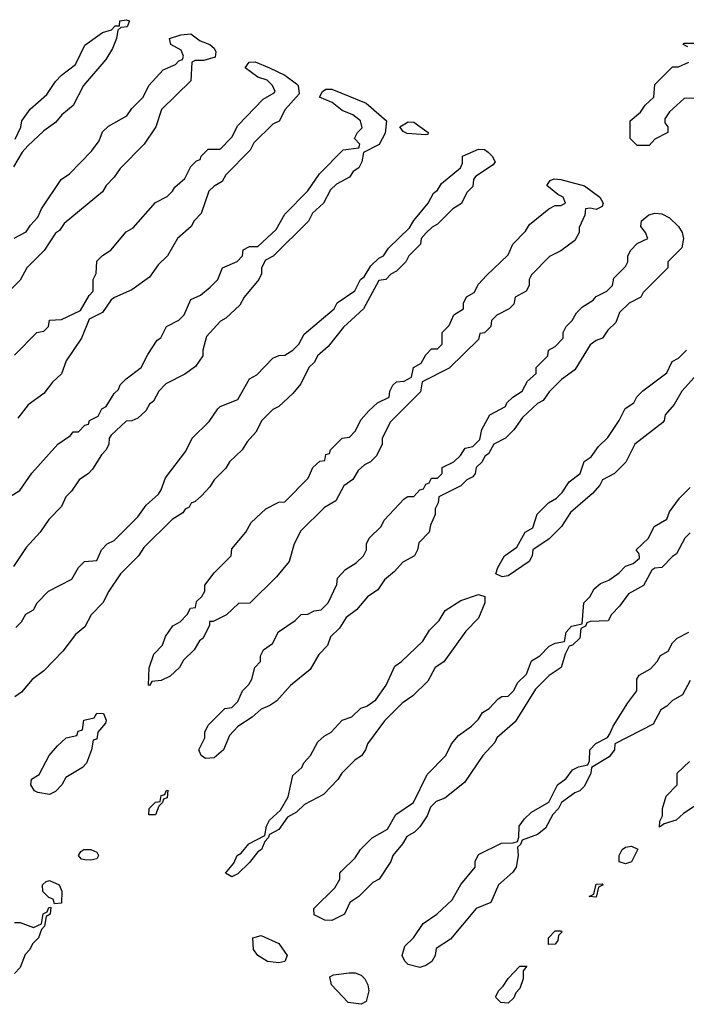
# Model space of a CAD drawing. Header units: inches. Extents: x 2701323 to 2964515, y 494916 to 722124.
# Tile 560 of 656: x 2872528 to 2874797, y 681584 to 684934. Entities that reach past the tile are written whole.
import ezdxf

# ---------------------------------------------------------------- set-up
doc = ezdxf.new("R2010")
doc.units = ezdxf.units.IN
doc.header["$MEASUREMENT"] = 0
doc.layers.add('C8678', color=7, linetype='Continuous')

msp = doc.modelspace()

# ---------------------------------------------------------------- linework, layer by layer
at = {"layer": 'C8678', "color": 2, "elevation": 2}
for points in [[(2872512.7, 684527.3), (2872531.6, 684568.4), (2872535.6, 684590), (2872563.6, 684630), (2872620.1, 684679.9), (2872650, 684724), (2872670, 684744.9), (2872718, 684782), (2872750, 684847.7), (2872810, 684890.4), (2872840.4, 684899.6), (2872852.7, 684912.7), (2872867.3, 684912.7), (2872868.7, 684930), (2872890, 684934), (2872902, 684930), (2872894, 684910), (2872872.7, 684907.3), (2872862, 684898), (2872858, 684870), (2872843.5, 684836.5), (2872821, 684799), (2872744.7, 684710), (2872710, 684642), (2872671.3, 684610), (2872650, 684584), (2872610, 684555.3), (2872555.3, 684504.7), (2872536.9, 684483.1), (2872506.4, 684433.6)], [(2872509.1, 684190.9), (2872550, 684212), (2872564.7, 684235.3), (2872590, 684262), (2872602, 684290), (2872668.7, 684390), (2872698, 684410), (2872772.9, 684487.1), (2872798, 684522), (2872810, 684552), (2872830, 684572), (2872892.9, 684607.1), (2872910, 684632), (2872948, 684670), (2872968, 684710), (2873016.4, 684763.6), (2873058, 684782), (2873070, 684794), (2873082, 684798), (2873086, 684810), (2873078, 684830), (2873042, 684850), (2873038, 684870), (2873077, 684883), (2873110, 684885.5), (2873142.6, 684862.6), (2873174.8, 684850), (2873190, 684837.3), (2873195.5, 684824.5), (2873193, 684807), (2873154.6, 684794.6), (2873124.7, 684795.3), (2873114, 684790), (2873110, 684726), (2873011.2, 684628.9), (2872991.3, 684570), (2872952, 684510), (2872870, 684428), (2872850, 684398), (2872822, 684370), (2872810, 684348), (2872679.6, 684240.4), (2872663.6, 684216.4), (2872650, 684208), (2872610.9, 684149.1), (2872552, 684090), (2872530, 684048), (2872490, 684008)], [(2874802, 684842), (2874786, 684850), (2874790, 684854), (2874850, 684854)], [(2872510, 683792), (2872586, 683870), (2872610, 683874), (2872626, 683890), (2872630, 683912), (2872670, 683914), (2872735.3, 683944.7), (2872764.7, 683995.3), (2872778, 684010), (2872778, 684050), (2872788, 684070), (2872790, 684112), (2872810, 684132), (2872838, 684150), (2872890, 684212), (2872914.6, 684225.4), (2872990, 684312), (2873030, 684332), (2873048, 684350), (2873056.4, 684363.6), (2873090, 684394), (2873110, 684434), (2873130, 684454), (2873142, 684458), (2873146, 684470), (2873170, 684494), (2873210, 684494), (2873250, 684534), (2873270, 684574), (2873356.4, 684663.6), (2873394.6, 684685.4), (2873398, 684690), (2873388, 684710), (2873370, 684728), (2873339, 684739), (2873295.3, 684770), (2873309, 684790), (2873330, 684790.5), (2873378, 684770), (2873430, 684744.9), (2873470, 684716.3), (2873476.3, 684710), (2873478.8, 684681.2), (2873431.6, 684628.4), (2873411.2, 684588.9), (2873390, 684578), (2873325.4, 684514.6), (2873312, 684490), (2873230, 684406), (2873216.9, 684383.1), (2873190, 684368), (2873172, 684350), (2873145.4, 684274.6), (2873122, 684250), (2873112, 684230), (2873064.7, 684190), (2873031.3, 684130), (2872999.8, 684100.2), (2872970, 684058), (2872910, 684015.3), (2872851.2, 683988.9), (2872839.6, 683980.4), (2872810, 683938), (2872764.7, 683915.3), (2872738, 683850), (2872686.4, 683773.6), (2872670.6, 683729.4), (2872639.8, 683700.2), (2872610, 683662), (2872556.8, 683623.2), (2872521.4, 683578.6)], [(2874847.3, 684667.3), (2874790, 684666), (2874739.6, 684620.4), (2874723.6, 684596.4), (2874723.6, 684583.6), (2874734, 684570), (2874734, 684550), (2874690, 684528), (2874670, 684506), (2874630, 684506), (2874606, 684530), (2874606, 684590), (2874640.4, 684619.6), (2874656.4, 684643.6), (2874686, 684670), (2874690, 684714), (2874750, 684774), (2874770, 684774), (2874806, 684790)], [(2872458, 683290), (2872528.4, 683331.6), (2872569.4, 683390.6), (2872658, 683490), (2872700.4, 683519.6), (2872710, 683531.3), (2872728, 683532), (2872750, 683554), (2872762, 683558), (2872766, 683570), (2872795.3, 683584.7), (2872808, 683610), (2872822, 683618), (2872850, 683662), (2872864, 683676), (2872870, 683691.3), (2872890, 683712), (2872942, 683750), (2872964.7, 683795.3), (2872996.4, 683843.6), (2873008.4, 683851.6), (2873028, 683890), (2873070, 683912), (2873088, 683930), (2873110, 683982), (2873143.1, 683996.9), (2873176.5, 684023.5), (2873202, 684050), (2873218, 684090), (2873268.4, 684111.6), (2873286, 684130), (2873288.8, 684151.1), (2873310, 684162), (2873338, 684162), (2873400.4, 684219.6), (2873430, 684272), (2873508.4, 684351.6), (2873548, 684410), (2873628.8, 684491.1), (2873682, 684498), (2873686, 684510), (2873668, 684530), (2873678, 684550), (2873694, 684566), (2873688, 684590), (2873662, 684610), (2873625.1, 684625.1), (2873591.7, 684651.7), (2873548.7, 684670), (2873559, 684690), (2873570, 684697.3), (2873590, 684698), (2873707.3, 684650), (2873776, 684590), (2873771.6, 684548.4), (2873751.2, 684508.9), (2873698, 684482), (2873692, 684450), (2873682, 684430), (2873662.8, 684417.2), (2873650, 684398), (2873606, 684374), (2873585.4, 684354.6), (2873562, 684310), (2873524.7, 684275.3), (2873511.2, 684248.9), (2873391.2, 684128.9), (2873364.7, 684115.3), (2873351.3, 684090), (2873350.9, 684069.1), (2873342, 684050), (2873292, 683990), (2873276.9, 683963.1), (2873230, 683918), (2873211.6, 683908.4), (2873163.6, 683856.4), (2873151.3, 683810), (2873151.3, 683790), (2873126.4, 683753.6), (2873090, 683728), (2873025.4, 683694.6), (2873002, 683670), (2872983.6, 683636.4), (2872970, 683626), (2872956.9, 683603.1), (2872930, 683578), (2872910, 683568.7), (2872890, 683568), (2872839.6, 683520.4), (2872832, 683510), (2872831.3, 683490), (2872822, 683470), (2872806.4, 683453.6), (2872775.3, 683404.7), (2872762, 683390), (2872730, 683368), (2872704.7, 683330), (2872684.7, 683310), (2872670, 683278), (2872627.1, 683232.9), (2872598, 683190), (2872550, 683138), (2872506.4, 683073.6)], [(2872514.6, 682865.4), (2872534.6, 682885.4), (2872549.3, 682910.7), (2872574.6, 682925.4), (2872588, 682950), (2872626, 682990), (2872706, 683030), (2872728, 683070), (2872749.1, 683090.9), (2872790, 683094), (2872806, 683130), (2872826, 683150), (2872850, 683162), (2872930, 683242), (2872958, 683282), (2873000.4, 683319.6), (2873010, 683334), (2873024.7, 683375.3), (2873093.6, 683466.4), (2873115.3, 683510), (2873173.2, 683566.8), (2873202, 683610), (2873210, 683618), (2873270, 683642), (2873310, 683712), (2873334.6, 683725.4), (2873390, 683782), (2873410, 683791.3), (2873430, 683792), (2873458, 683810), (2873478, 683830), (2873496.4, 683863.6), (2873598, 683950), (2873608.8, 683971.1), (2873668.4, 684011.6), (2873688, 684050), (2873700.4, 684059.6), (2873723.1, 684096.9), (2873750, 684122), (2873766, 684130), (2873783.1, 684156.9), (2873854.6, 684225.4), (2873869.1, 684250.9), (2873918, 684310), (2873936.4, 684343.6), (2873950, 684354), (2873963.1, 684376.9), (2874028, 684430), (2874034.6, 684445.4), (2874035.3, 684470), (2874090, 684493.4), (2874110, 684492), (2874122.9, 684482.9), (2874136.3, 684470), (2874146.8, 684450), (2874139.9, 684440.1), (2874079.6, 684400.4), (2874072, 684390), (2874070, 684366), (2874050, 684346), (2874031.2, 684308.9), (2874002, 684290), (2873950, 684238), (2873931.6, 684228.4), (2873911.6, 684208.4), (2873894, 684190), (2873892, 684170), (2873852, 684130), (2873842, 684110), (2873810, 684078), (2873791.6, 684068.4), (2873774, 684050), (2873750, 684046), (2873698, 683950), (2873630, 683888), (2873578, 683822), (2873542, 683790), (2873531.2, 683768.9), (2873512, 683750), (2873485.4, 683694.6), (2873458, 683662), (2873410, 683618), (2873390, 683608), (2873352, 683570), (2873332, 683530), (2873302, 683498), (2873284.7, 683470), (2873242, 683430), (2873230, 683408), (2873190, 683368), (2873175.3, 683344.7), (2873146.4, 683313.6), (2873125.4, 683294.6), (2873111.6, 683288.4), (2873104.7, 683275.3), (2873091.6, 683268.4), (2873083.6, 683256.4), (2873047.1, 683232.9), (2872950, 683138), (2872932, 683110), (2872871.6, 683048.4), (2872831.3, 682990), (2872811.3, 682950), (2872771.2, 682908.9), (2872750, 682868), (2872718, 682842), (2872674.4, 682785.6), (2872610, 682718), (2872570, 682688.7), (2872534.4, 682645.6), (2872512, 682630)], [(2874823.5, 683716.5), (2874782, 683670), (2874755.3, 683624.7), (2874724.7, 683590), (2874722, 683570), (2874716.9, 683563.1), (2874622, 683490), (2874591.2, 683428.9), (2874552, 683390), (2874511.6, 683368.4), (2874502, 683350), (2874478, 683322), (2874402.8, 683257.2), (2874372, 683210), (2874330, 683168), (2874274, 683130), (2874272, 683110), (2874262, 683090), (2874190, 683042), (2874170, 683038), (2874148.7, 683048.7), (2874155.3, 683070), (2874178, 683110), (2874220.4, 683139.6), (2874248, 683190), (2874274.6, 683205.4), (2874288.8, 683251.1), (2874328, 683290), (2874354.6, 683305.4), (2874374.6, 683325.4), (2874398, 683362), (2874435.3, 683390), (2874449.1, 683430.9), (2874472.9, 683447.1), (2874498, 683482), (2874530, 683512), (2874568, 683570), (2874588.8, 683611.1), (2874618, 683630), (2874628.8, 683651.1), (2874648.8, 683671.1), (2874730, 683732), (2874749, 683771), (2874770, 683782), (2874798, 683810)], [(2874810, 683188), (2874792, 683170), (2874763.6, 683116.4), (2874750, 683108), (2874714, 683070), (2874690, 683068), (2874679.6, 683060.4), (2874651.2, 683008.9), (2874599.6, 682980.4), (2874570, 682938), (2874542, 682910), (2874531.2, 682888.9), (2874470, 682886), (2874458, 682882), (2874454, 682870), (2874438, 682862), (2874434, 682830), (2874410, 682806), (2874398, 682802), (2874384.7, 682775.3), (2874370.6, 682729.4), (2874330, 682702), (2874283.5, 682656.5), (2874214.8, 682545.2), (2874152, 682490), (2874145.4, 682474.6), (2874104.7, 682430), (2874042, 682338), (2873974.8, 682285.2), (2873946, 682274), (2873926, 682254), (2873915.3, 682224.7), (2873890, 682188), (2873872, 682170), (2873845.4, 682154.6), (2873831.3, 682130), (2873798, 682090), (2873790.8, 682069.2), (2873752, 682010), (2873730, 681998), (2873682, 681950), (2873652, 681930), (2873634, 681890), (2873590, 681869), (2873566, 681870), (2873530, 681888.7), (2873528.7, 681910), (2873600.4, 681979.6), (2873618, 682010), (2873618, 682030), (2873623.1, 682036.9), (2873670, 682082), (2873688, 682110), (2873728, 682150), (2873780.4, 682179.6), (2873808, 682230), (2873868, 682270), (2873914.6, 682365.4), (2873978, 682430), (2873998, 682470), (2874021.2, 682498.8), (2874066, 682530), (2874090, 682554), (2874103.1, 682576.9), (2874126, 682590), (2874156.4, 682623.6), (2874168.8, 682631.1), (2874190, 682632), (2874210, 682652), (2874222.7, 682677.3), (2874253.2, 682706.8), (2874270, 682752), (2874298, 682770), (2874330, 682802), (2874350, 682812), (2874382, 682818), (2874388, 682850), (2874406, 682870), (2874442, 682878), (2874448, 682950), (2874468, 682970), (2874483.1, 682996.9), (2874504.7, 683015.3), (2874533.2, 683026.8), (2874568.4, 683051.6), (2874590, 683074), (2874616.4, 683083.6), (2874638, 683102), (2874636.4, 683116.4), (2874626, 683130), (2874668, 683170), (2874688, 683210), (2874730, 683234), (2874740.2, 683259.8), (2874773.6, 683306.4), (2874810, 683342)], [(2874810, 682686), (2874783.6, 682636.4), (2874750, 682618), (2874730, 682598), (2874710, 682586), (2874683.6, 682536.4), (2874554, 682470), (2874552, 682450), (2874534.4, 682425.6), (2874474, 682390), (2874472, 682370), (2874450, 682326), (2874434, 682310), (2874416.9, 682303.1), (2874372, 682270), (2874362, 682250), (2874342, 682230), (2874317.3, 682182.7), (2874290, 682162), (2874238, 682142), (2874232.7, 682127.3), (2874222, 682118), (2874224.7, 682090), (2874218, 682050), (2874206.8, 682033.2), (2874158, 681990), (2874132, 681930), (2874082, 681910), (2873994.4, 681805.6), (2873946, 681774), (2873942, 681750), (2873930.7, 681729.3), (2873910, 681715.3), (2873890, 681709.2), (2873850, 681719), (2873839, 681730), (2873829.2, 681750), (2873839, 681781), (2873868.7, 681810), (2873901.2, 681858.8), (2873948, 681890), (2874000.4, 681939.6), (2874029.1, 681990.9), (2874078, 682050), (2874078, 682070), (2874090, 682094), (2874168.4, 682131.6), (2874207.3, 682132.7), (2874222, 682138), (2874227.3, 682152.7), (2874228, 682190), (2874245.6, 682214.4), (2874270, 682238), (2874328.4, 682271.6), (2874358, 682330), (2874388.4, 682351.6), (2874410, 682382), (2874430, 682392), (2874462, 682398), (2874467.3, 682412.7), (2874468, 682450), (2874489.1, 682470.9), (2874528.4, 682491.6), (2874536.4, 682503.6), (2874548, 682530), (2874598, 682610), (2874628, 682650), (2874628, 682690), (2874636.4, 682703.6), (2874674.6, 682725.4), (2874698, 682750), (2874708.8, 682771.1), (2874734.6, 682785.4), (2874750, 682814), (2874766, 682830), (2874806, 682850)], [(2874823.6, 682256.4), (2874786.8, 682233.2), (2874762, 682210), (2874722, 682198), (2874706, 682186), (2874707.3, 682207.3), (2874715.3, 682224.7), (2874715.3, 682250), (2874728.4, 682291.6), (2874766, 682330), (2874766, 682370), (2874808, 682410)], [(2872510, 681862), (2872530, 681862), (2872575.3, 681844.7), (2872602, 681858), (2872608, 681892), (2872622, 681898), (2872627.3, 681912.7), (2872634, 681914), (2872632, 681890), (2872618, 681882), (2872612, 681850), (2872602, 681838), (2872592, 681810), (2872572, 681790), (2872562, 681770), (2872546.8, 681753.2), (2872530, 681708.7), (2872510, 681689)]]:
    msp.add_lwpolyline(points, dxfattribs=at)
for points in [[(2873910, 684542), (2873846.6, 684546.6), (2873833.6, 684553.6), (2873822, 684570), (2873850, 684586.8), (2873870, 684584.9), (2873918, 684550), (2873916.9, 684543.1)], [(2874490, 684288.7), (2874470, 684293.2), (2874454, 684290), (2874451.6, 684268.4), (2874432.7, 684227.3), (2874432, 684210), (2874416.9, 684183.1), (2874370, 684148), (2874331.6, 684128.4), (2874270, 684066), (2874262, 684050), (2874262, 684030), (2874252, 684010), (2874214, 683990), (2874210, 683966), (2874194, 683950), (2874151.6, 683928.4), (2874134, 683910), (2874132, 683890), (2874110, 683868), (2874094, 683866), (2874090, 683846), (2873990, 683748), (2873898, 683702), (2873892.7, 683667.3), (2873790, 683566), (2873762, 683510), (2873762, 683490), (2873742, 683450), (2873722, 683430), (2873701, 683419), (2873679.6, 683400.4), (2873662, 683370), (2873631.6, 683348.4), (2873603.6, 683296.4), (2873565.4, 683274.6), (2873484.7, 683195.3), (2873462, 683150), (2873444.7, 683090), (2873402, 683038), (2873310.9, 682949.1), (2873272.7, 682947.3), (2873231.6, 682908.4), (2873186, 682886), (2873174, 682886), (2873174, 682874), (2873152, 682830), (2873139.6, 682820.4), (2873122, 682790), (2873085.4, 682754.6), (2873072, 682730), (2873039.8, 682700.2), (2873010, 682686), (2872978, 682682), (2872970, 682668), (2872966, 682670), (2872968.4, 682728.4), (2872984.7, 682775.3), (2873014, 682806), (2873024.7, 682835.3), (2873048.8, 682871.1), (2873074.6, 682885.4), (2873098, 682910), (2873108.8, 682931.1), (2873126, 682934), (2873130, 682954), (2873148.4, 682971.6), (2873158, 682990), (2873158, 683010), (2873190, 683052), (2873248, 683110), (2873250, 683134), (2873298, 683190), (2873316.4, 683223.6), (2873366, 683270), (2873410, 683292), (2873430, 683294), (2873510, 683374), (2873526, 683410), (2873550, 683432), (2873566, 683434), (2873570, 683454), (2873582, 683458), (2873586, 683470), (2873626, 683510), (2873650, 683514), (2873670, 683534), (2873690, 683574), (2873716.4, 683603.6), (2873746, 683630), (2873786, 683650), (2873788, 683670), (2873798, 683690), (2873810, 683702), (2873836.4, 683703.6), (2873862, 683718), (2873868.8, 683751.1), (2873894.6, 683765.4), (2873910, 683794), (2873930, 683814), (2873950, 683814), (2873966, 683830), (2873966, 683870), (2873990, 683894), (2874006, 683930), (2874038, 683950), (2874038, 683970), (2874048.8, 683991.1), (2874074.6, 684005.4), (2874090, 684034), (2874116.4, 684063.6), (2874190, 684134), (2874206, 684170), (2874250, 684214), (2874263.1, 684236.9), (2874329.1, 684290.9), (2874350, 684302), (2874370, 684302), (2874386, 684310), (2874378, 684330), (2874359.3, 684339.3), (2874322, 684370), (2874333.6, 684386.4), (2874347.6, 684392.4), (2874369.6, 684390.4), (2874450, 684368.2), (2874502.8, 684330), (2874514, 684310), (2874510, 684298)], [(2873160.4, 682420.4), (2873146, 682430), (2873138, 682450), (2873158, 682490), (2873158, 682510), (2873170, 682534), (2873226, 682590), (2873250, 682594), (2873270, 682614), (2873286, 682650), (2873308.4, 682671.6), (2873318, 682690), (2873328, 682730), (2873348, 682750), (2873348, 682770), (2873358, 682790), (2873388.4, 682811.6), (2873408.8, 682851.1), (2873466, 682890), (2873486, 682910), (2873508.4, 682911.6), (2873530, 682922), (2873554, 682926), (2873578, 682950), (2873607.3, 683012.7), (2873610, 683034), (2873636.4, 683063.6), (2873673.6, 683086.4), (2873698, 683110), (2873708, 683130), (2873708.7, 683150), (2873718, 683170), (2873758, 683210), (2873768.8, 683231.1), (2873836.4, 683303.6), (2873848.8, 683311.1), (2873870, 683312), (2873890, 683334), (2873902, 683338), (2873910, 683354), (2873922, 683358), (2873930, 683374), (2873950, 683374), (2873966, 683390), (2873966, 683410), (2874006, 683430), (2874028.4, 683451.6), (2874044, 683476), (2874070, 683482), (2874094.6, 683505.4), (2874100.4, 683539.6), (2874128, 683590), (2874182, 683618), (2874186, 683630), (2874206, 683650), (2874238, 683670), (2874256.4, 683703.6), (2874286, 683730), (2874286, 683750), (2874326, 683790), (2874328, 683810), (2874350, 683822), (2874378, 683850), (2874378, 683870), (2874388, 683890), (2874408, 683910), (2874423.1, 683936.9), (2874443.1, 683956.9), (2874480.4, 683979.6), (2874490, 683992), (2874526, 684010), (2874546, 684030), (2874550, 684054), (2874590, 684094), (2874598, 684110), (2874598, 684130), (2874608, 684150), (2874630, 684172), (2874666, 684190), (2874658, 684210), (2874642, 684230), (2874644, 684250), (2874669, 684270), (2874690, 684275.8), (2874713, 684273), (2874739.7, 684259.7), (2874770.3, 684230.3), (2874782.4, 684210), (2874787.7, 684190), (2874782, 684158), (2874734, 684110), (2874734, 684090), (2874650, 684006), (2874642, 683990), (2874602, 683970), (2874570, 683938), (2874556.9, 683903.1), (2874530, 683878), (2874512, 683850), (2874490, 683842), (2874470, 683828), (2874416.9, 683743.1), (2874372, 683710), (2874330, 683668), (2874310, 683638), (2874290, 683628), (2874239.6, 683580.4), (2874210, 683538), (2874182, 683510), (2874142, 683490), (2874123.6, 683456.4), (2874111.6, 683448.4), (2874102, 683430), (2874082, 683410), (2874078, 683390), (2874070, 683378), (2874050, 683368), (2874030, 683348), (2873954, 683310), (2873952, 683290), (2873942, 683270), (2873942, 683250), (2873926, 683214), (2873922, 683190), (2873886.4, 683153.6), (2873882, 683130), (2873872, 683110), (2873831.6, 683088.4), (2873803.6, 683056.4), (2873770, 683028), (2873746.4, 682993.6), (2873712, 682970), (2873674.4, 682925.6), (2873639.6, 682900.4), (2873616.9, 682863.1), (2873586, 682834), (2873575.3, 682804.7), (2873546.4, 682773.6), (2873516.9, 682723.1), (2873450, 682668), (2873403.6, 682616.4), (2873379.8, 682600.2), (2873350, 682588), (2873319.8, 682560.2), (2873270.9, 682529.1), (2873242, 682498), (2873222, 682450), (2873190, 682422)], [(2873250, 682018), (2873228.7, 682030), (2873256.4, 682063.6), (2873268.7, 682090), (2873282, 682098), (2873308, 682130), (2873362, 682158), (2873368, 682190), (2873378, 682210), (2873415.3, 682244.7), (2873442, 682290), (2873458, 682362), (2873488, 682390), (2873494.6, 682405.4), (2873518, 682430), (2873543.1, 682476.9), (2873564, 682496), (2873588, 682510), (2873626, 682550), (2873658, 682562), (2873689, 682591), (2873710, 682598), (2873740.2, 682619.8), (2873775.3, 682670), (2873805.2, 682734.8), (2873828, 682750), (2873900.2, 682819.8), (2873923.2, 682856.8), (2873955.3, 682890), (2873976.4, 682923.6), (2874030, 682958), (2874090, 682978), (2874111.2, 682971.1), (2874111.3, 682950), (2874090, 682898), (2874046.4, 682853.6), (2873971.2, 682748.9), (2873942, 682730), (2873916.9, 682683.1), (2873866.4, 682633.6), (2873830, 682608.7), (2873770, 682548), (2873711.3, 682470), (2873704.7, 682450), (2873690.8, 682429.2), (2873670, 682415.3), (2873624.7, 682370), (2873611, 682349), (2873562, 682298), (2873496.9, 682263.1), (2873470, 682238), (2873439.6, 682220.4), (2873410, 682178), (2873378, 682162), (2873374, 682150), (2873362, 682138), (2873351.3, 682110), (2873338, 682102), (2873310, 682066), (2873270, 682028)], [(2872630, 682298), (2872590, 682304), (2872578, 682310), (2872566, 682330), (2872568, 682350), (2872594.6, 682365.4), (2872628, 682430), (2872656.4, 682463.6), (2872686, 682490), (2872722, 682498), (2872727.3, 682512.7), (2872742, 682518), (2872746, 682550), (2872782, 682558), (2872790, 682574), (2872812.7, 682572.7), (2872822, 682550), (2872819.6, 682540.4), (2872794, 682510), (2872790, 682486), (2872778, 682482), (2872772, 682450), (2872755.3, 682404.7), (2872742, 682390), (2872684.7, 682355.3), (2872672, 682330), (2872650, 682308)], [(2872968, 682228), (2872968.7, 682250), (2872990, 682272), (2873006, 682274), (2873010, 682294), (2873022, 682298), (2873026, 682310), (2873032, 682312), (2873030, 682286), (2873018, 682282), (2873014, 682270), (2873002, 682258), (2872990, 682228)], [(2874590, 682062), (2874568, 682068), (2874568, 682090), (2874578, 682110), (2874590, 682118), (2874610, 682122), (2874632, 682112), (2874610, 682068.7)], [(2872770, 682074), (2872750, 682075.3), (2872738, 682078), (2872728.7, 682090), (2872736.4, 682103.6), (2872746, 682110), (2872770, 682110.4), (2872790, 682101), (2872796.3, 682090), (2872790, 682079)], [(2872646, 681926), (2872642, 681942), (2872627.3, 681947.3), (2872607.3, 681967.3), (2872606, 681990), (2872618, 682002), (2872630, 682004.7), (2872662, 681990), (2872671.3, 681968.7), (2872670, 681928)], [(2874490, 681948.7), (2874466, 681950), (2874482, 681958), (2874490, 681992), (2874510, 681994), (2874514, 681990), (2874498, 681982)], [(2873410, 681725.2), (2873370.9, 681729.1), (2873338, 681750), (2873324, 681770), (2873322, 681810), (2873350, 681817.3), (2873410, 681790.8), (2873438, 681750), (2873430, 681729.2)], [(2874327.3, 681787.3), (2874328, 681810), (2874350, 681834), (2874370, 681834), (2874374, 681830), (2874362, 681818), (2874359.6, 681800.4), (2874350, 681788)], [(2873690, 681583.7), (2873646, 681590), (2873588.7, 681650), (2873583.1, 681676.9), (2873596.4, 681683.6), (2873649.6, 681690.4), (2873670, 681690.4), (2873690, 681683), (2873703, 681670), (2873713.4, 681650), (2873716, 681630), (2873707.1, 681592.9)], [(2874190, 681588), (2874166, 681590), (2874150, 681606), (2874148, 681610), (2874158, 681630), (2874174, 681646), (2874190, 681672), (2874230, 681714), (2874254, 681714), (2874242, 681698), (2874242, 681670), (2874230, 681638), (2874216.9, 681623.1), (2874210, 681606)]]:
    msp.add_lwpolyline(points, close=True, dxfattribs=at)

doc.saveas('drawing.dxf')
